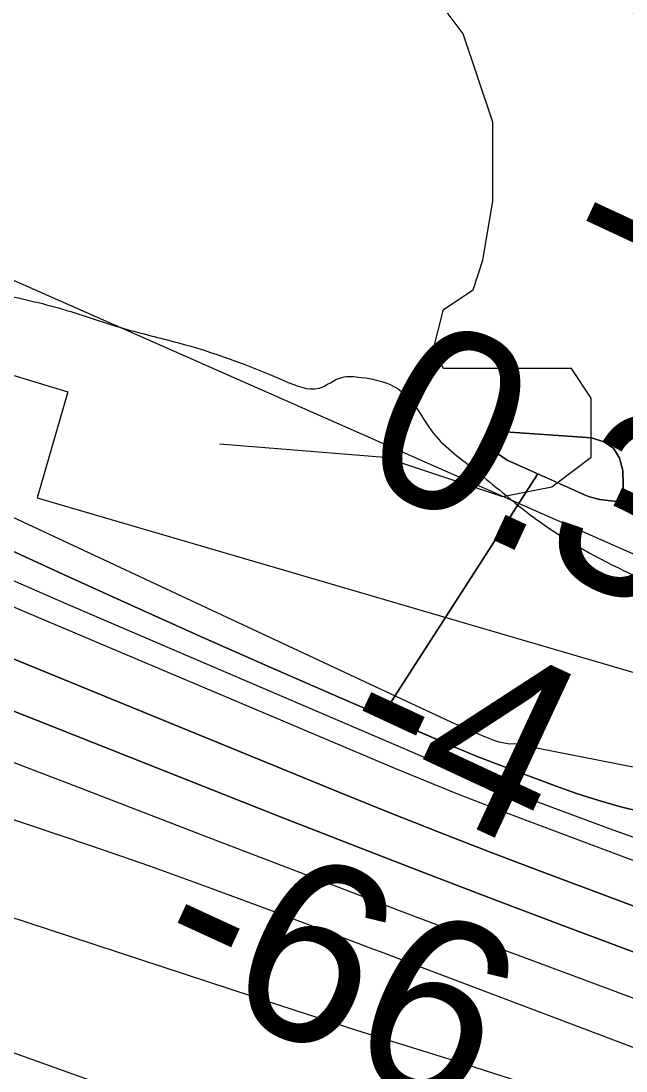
# Model space of a CAD drawing. Extents: x 3855477 to 3893699, y 299188 to 325115.
# Drawn here: x 3885222.7 to 3885447.3, y 318753 to 319142.9 of the extents above; entities that cross this region are included whole.
import ezdxf

# ---------------------------------------------------------------- set-up
doc = ezdxf.new("R2010")
doc.units = 0
for name, color, linetype in [('V-RIVR-EDGE', 7, 'Continuous'), ('V-RIVR-RANG', 7, 'Continuous'), ('V-RRAP-FSHR', 7, 'Continuous'), ('V-RRAP-RVMT', 7, 'Continuous'), ('V-TOPO-DPTH', 7, 'Continuous'), ('V-TOPO-MAJR', 7, 'Continuous'), ('V-TOPO-MINR', 7, 'Continuous'), ('V-TOPO-SHOR', 7, 'Continuous')]:
    doc.layers.add(name, color=color, linetype=linetype)

msp = doc.modelspace()

# ---------------------------------------------------------------- linework, layer by layer
at = {"layer": 'V-RIVR-EDGE'}
msp.add_spline([(3882913.07, 320040.06), (3882915.62, 320023.31), (3882920.75, 320004.57), (3882925.91, 319994.19), (3882938.63, 319980.21), (3882958.1, 319959.44), (3882969.63, 319947.06), (3882988.69, 319921.11), (3882997.83, 319910.32), (3883016.92, 319894.33), (3883040.79, 319875.15), (3883065.46, 319858.35), (3883074.21, 319851.15), (3883076.99, 319846.76), (3883076.17, 319838.39), (3883079.35, 319835.99), (3883089.7, 319829.59), (3883100.85, 319827.57), (3883118.38, 319827.13), (3883127.15, 319826.31), (3883136.71, 319823.5), (3883150.24, 319817.88), (3883163.79, 319815.46), (3883172.55, 319812.25), (3883186.87, 319803.45), (3883203.98, 319792.64), (3883220.31, 319786.63), (3883247, 319780.98), (3883267.7, 319771.76), (3883286.41, 319765.34), (3883334.2, 319752.07), (3883358.49, 319742.84), (3883374.02, 319734.83), (3883397.11, 319726.41), (3883413.05, 319725.17), (3883429.78, 319723.94), (3883441.34, 319723.11), (3883453.29, 319720.69), (3883466.02, 319713.09), (3883479.95, 319705.08), (3883489.91, 319704.26), (3883527.34, 319690.22), (3883553.21, 319677), (3883567.55, 319671.39), (3883604.17, 319654.96), (3883613.73, 319653.34), (3883624.49, 319652.91), (3883634.45, 319650.1), (3883661.52, 319638.48), (3883676.25, 319631.27), (3883688.98, 319621.67), (3883706.1, 319614.45), (3883729.19, 319605.63), (3883766.61, 319588.4), (3883795.68, 319577.97), (3883823.95, 319569.53), (3883888.45, 319543.06), (3883936.22, 319521.82), (3883952.94, 319515.8), (3884165.99, 319447.53), (3884193.47, 319441.08), (3884330.86, 319398.5), (3884355.55, 319389.67), (3884375.06, 319382.05), (3884570.17, 319313.42), (3884589.68, 319305.4), (3884662.93, 319270.94), (3884854.78, 319175.22), (3884883.03, 319156.42), (3884897.36, 319146.82), (3884909.7, 319140.41), (3884939.96, 319128.78), (3884943.14, 319128.77), (3884951.91, 319128.75), (3884958.28, 319127.14), (3884973.81, 319120.72), (3884980.98, 319119.91), (3884992.54, 319118.68), (3885018.83, 319115.43), (3885038.75, 319110.2), (3885055.47, 319103.78), (3885077.75, 319090.97), (3885091.29, 319082.97), (3885105.22, 319077.36), (3885120.75, 319072.53), (3885137.87, 319066.51), (3885153.8, 319061.69), (3885176.1, 319054.07), (3885192.42, 319047.25), (3885212.74, 319042.02), (3885236.64, 319036.38), (3885260.93, 319028.75), (3885280.84, 319023.52), (3885320.26, 319009.47), (3885333.41, 319006.65), (3885341.78, 319010.61), (3885348.96, 319010.6), (3885360.91, 319007.38), (3885367.27, 319002.18), (3885375.21, 318990.6), (3885390.72, 318976.62), (3885409.81, 318961.03), (3885442.04, 318941.02), (3885463.54, 318930.61), (3885519.64, 318891.41), (3885550.26, 318866.63), (3885563.39, 318858.22), (3885583.3, 318852.6), (3885601.22, 318845.78), (3885609.58, 318839.78), (3885620.71, 318828.19), (3885637.42, 318818.19), (3885654.54, 318810.97), (3885670.48, 318809.34), (3885686.02, 318808.9), (3885702.35, 318805.27), (3885731.82, 318796.03), (3885773.22, 318778.8), (3885814.64, 318765.54), (3885852.09, 318760.27), (3885861.25, 318759.85), (3885864.85, 318764.62), (3885869.63, 318765.01), (3885880.79, 318764.98), (3885903.1, 318760.94), (3885937.76, 318754.08), (3885959.28, 318753.23), (3885985.97, 318749.97), (3886007.49, 318748.72), (3886012.67, 318748.71), (3886021.02, 318743.51), (3886024.61, 318743.5), (3886036.97, 318744.27), (3886045.74, 318744.25), (3886058.49, 318742.62), (3886070.03, 318737.81), (3886081.98, 318736.58), (3886104.29, 318732.54), (3886127, 318728.5), (3886153.69, 318723.65), (3886184.76, 318716.8), (3886220.6, 318705.55), (3886238.12, 318702.32), (3886252.87, 318700.69), (3886283.53, 318690.25), (3886299.85, 318684.24), (3886315.4, 318684.2), (3886332.93, 318683.76), (3886350.45, 318679.33), (3886367.98, 318674.1), (3886377.54, 318674.88), (3886395.08, 318673.24), (3886413.41, 318672), (3886429.73, 318666.78), (3886442.46, 318658.38), (3886451.22, 318653.57), (3886461.17, 318649.56), (3886487.46, 318641.93), (3886521.71, 318631.88), (3886548.79, 318623.04), (3886589.41, 318610.59), (3886599.37, 318610.16), (3886610.52, 318606.15), (3886629.62, 318593.75), (3886639.95, 318584.16), (3886659.06, 318574.95), (3886680.55, 318563.73), (3886701.66, 318556.11), (3886720.37, 318549.29), (3886735.5, 318541.28), (3886747.05, 318538.06), (3886762.98, 318535.23), (3886783.28, 318525.62), (3886805.58, 318518.39), (3886818.33, 318514.77), (3886870.9, 318500.69), (3886884.85, 318500.66), (3886895.21, 318500.63), (3886902.37, 318496.23), (3886910.34, 318494.22), (3886931.84, 318488.59), (3886964.9, 318480.53), (3886991.19, 318474.09), (3886999.96, 318474.07), (3887005.54, 318476.05), (3887011.13, 318481.22), (3887013.93, 318481.61), (3887016.31, 318480.41), (3887017.5, 318474.82), (3887019.08, 318470.84), (3887027.44, 318468.02), (3887043.37, 318462.8), (3887054.52, 318458.39), (3887069.66, 318455.96), (3887077.22, 318453.95), (3887087.58, 318450.74), (3887101.92, 318446.72), (3887154.86, 318424.27), (3887167.61, 318420.65), (3887188.32, 318414.62), (3887203.44, 318407.41), (3887217.38, 318402.2), (3887228.13, 318399.38), (3887240.08, 318394.17), (3887254.8, 318385.36), (3887275.5, 318376.55), (3887283.06, 318370.55), (3887288.63, 318366.15), (3887293.81, 318366.14), (3887302.57, 318364.52), (3887320.89, 318356.11), (3887334.82, 318348.9), (3887347.56, 318344.88), (3887367.07, 318337.66), (3887387.36, 318324.86), (3887405.68, 318317.64), (3887416.03, 318315.62), (3887424, 318315.2), (3887432.36, 318310.4), (3887439.92, 318306), (3887457.84, 318300.37), (3887483.72, 318289.55), (3887497.26, 318286.33), (3887517.96, 318277.11), (3887536.28, 318269.09), (3887554.6, 318263.47), (3887566.94, 318261.05), (3887592.03, 318252.62), (3887630.66, 318239.77), (3887658.93, 318229.73), (3887684.82, 318222.5), (3887705.92, 318216.86), (3887729.42, 318208.84), (3887756.1, 318199.6), (3887774.81, 318191.98), (3887794.32, 318183.97), (3887813.43, 318177.94), (3887834.53, 318168.72), (3887845.28, 318163.12), (3887852.04, 318156.72), (3887853.62, 318153.13), (3887859.19, 318148.34), (3887867.55, 318142.74), (3887873.92, 318140.73), (3887888.65, 318136.31), (3887904.19, 318132.68), (3887912.95, 318129.07), (3887924.5, 318126.65), (3887934.06, 318127.03), (3887939.24, 318126.62), (3887957.56, 318119.8), (3887971.5, 318115.78), (3887987.43, 318111.35), (3888004.95, 318104.93), (3888020.48, 318101.71), (3888032.43, 318098.49), (3888062.28, 318083.27), (3888089.35, 318070.85), (3888114.83, 318059.23), (3888138.32, 318051.2), (3888172.17, 318040.36), (3888205.22, 318029.12), (3888225.54, 318024.28), (3888240.66, 318017.87), (3888260.96, 318005.46), (3888270.51, 317999.06), (3888283.25, 317993.05), (3888296.78, 317985.85), (3888310.72, 317981.83), (3888328.24, 317977), (3888351.34, 317970.57), (3888385.2, 317962.91), (3888403.91, 317956.89), (3888426.21, 317947.67), (3888456.86, 317934.44), (3888480.34, 317921.63), (3888501.05, 317912.81), (3888524.54, 317903.58), (3888535.69, 317900.37), (3888548.83, 317894.36), (3888572.72, 317886.73), (3888589.44, 317880.31), (3888622.09, 317867.87), (3888643.59, 317858.65), (3888662.69, 317846.65), (3888675.03, 317839.84), (3888693.74, 317831.83), (3888718.42, 317821.41), (3888732.76, 317816.59), (3888741.11, 317810.59), (3888752.26, 317808.17), (3888769.39, 317803.34), (3888782.92, 317796.93), (3888796.05, 317787.34), (3888809.18, 317778.14), (3888821.52, 317772.13), (3888833.87, 317768.91), (3888876.07, 317752.47), (3888901.55, 317743.64), (3888917.88, 317736.42), (3888936.19, 317728.41), (3888954.89, 317717.2), (3888975.6, 317709.18), (3888995.91, 317704.35), (3889006.66, 317698.74), (3889030.14, 317685.93), (3889058.39, 317669.52), (3889086.65, 317654.7), (3889114.52, 317640.69), (3889137.61, 317630.67), (3889158.31, 317621.45), (3889182.2, 317611.82), (3889201.3, 317602.61), (3889223.19, 317589.8), (3889248.68, 317581.37), (3889266.99, 317574.95), (3889284.91, 317567.33), (3889318.74, 317550.51), (3889342.24, 317543.68), (3889366.53, 317536.05), (3889375.29, 317532.84), (3889379.27, 317530.04), (3889383.64, 317525.24), (3889392.8, 317522.03), (3889413.1, 317513.61), (3889433.81, 317506.79), (3889450.93, 317497.98), (3889480.78, 317481.96), (3889501.08, 317472.74), (3889535.73, 317462.3), (3889554.43, 317453.08), (3889589.06, 317435.86), (3889622.89, 317417.05), (3889642, 317409.83), (3889673.05, 317391.82), (3889721.6, 317364.59), (3889737.12, 317353.8), (3889772.53, 317332.98), (3889784.87, 317326.18), (3889810.73, 317308.18), (3889827.85, 317302.56), (3889858.1, 317286.54), (3889879.99, 317274.53), (3889894.73, 317269.32), (3889918.2, 317253.71), (3889950.03, 317230.12), (3889967.52, 317212.94), (3889983.02, 317195.77), (3890012.06, 317173.78), (3890105.95, 317108.58), (3890125.44, 317093.79), (3890144.94, 317082.58), (3890167.64, 317074.95), (3890186.35, 317064.94), (3890221.77, 317046.92), (3890257.99, 317025.31), (3890331.22, 316987.67), (3890369.83, 316967.65), (3890390.93, 316957.63), (3890407.64, 316945.63), (3890422.75, 316932.04), (3890429.51, 316927.25), (3890449.01, 316914.05), (3890471.7, 316903.63), (3890490.01, 316896.41), (3890499.96, 316888.01), (3890521.03, 316869.23), (3890534.96, 316861.62), (3890551.28, 316852.82), (3890573.17, 316840.01), (3890585.89, 316827.22), (3890608.17, 316813.62), (3890639.21, 316793.62), (3890667.46, 316774.42), (3890678.59, 316764.43), (3890688.53, 316754.44), (3890700.87, 316746.84), (3890712.81, 316743.22), (3890739.5, 316735.18), (3890774.52, 316714.77), (3890820.28, 316686.76), (3890859.27, 316660.76), (3890897.07, 316634.76), (3890934.87, 316609.56), (3890937.66, 316609.55), (3890950.8, 316605.93), (3890969.5, 316592.34), (3890995.35, 316573.54), (3891054.64, 316535.14), (3891075.74, 316526.32), (3891110.75, 316503.11), (3891142.19, 316482.71), (3891182.78, 316458.7), (3891207.05, 316441.9), (3891221.78, 316435.89), (3891228.94, 316432.28), (3891244.86, 316421.88), (3891276.68, 316396.29), (3891289.02, 316391.08), (3891298.17, 316384.68), (3891322.84, 316368.28), (3891339.94, 316353.89), (3891357.06, 316344.68), (3891370.59, 316337.08), (3891398.44, 316318.28), (3891409.82, 316310.65)], degree=3, dxfattribs=at)
at = {"layer": 'V-RRAP-FSHR'}
msp.add_lwpolyline([(3881564.99, 320168.46), (3882290.98, 320136.72), (3882577.49, 320103.12), (3882856.66, 320036.35), (3883056.04, 319933.58), (3883261.47, 319808.51), (3883906.09, 319563.49), (3885130.13, 319086.36), (3885457.8, 318941.62), (3885790.86, 318826.85), (3886046.53, 318776.2), (3886299.61, 318727.08), (3886656.22, 318620.28), (3887457.69, 318350.27), (3888209.07, 318088.36), (3889125.14, 317701.45), (3889947.72, 317302.4), (3889966.68, 317265.01)], dxfattribs=at)
at = {"layer": 'V-RRAP-RVMT'}
for p, q in [((3885105.72, 319045.65), (3885240.12, 319005.23)), ((3885240.12, 319005.23), (3885228.71, 318965.87)), ((3885228.71, 318965.87), (3885499.24, 318886.63))]:
    msp.add_line(p, q, dxfattribs=at)
at = {"layer": 'V-TOPO-DPTH'}
for points in [[(3885356.74, 318884.95), (3885340.75, 318891.85), (3885315.44, 318902.88), (3885290.2, 318914.03), (3885265.03, 318925.35), (3885239.91, 318936.8), (3884819.41, 319130.22), (3884791.72, 319142.72), (3884763.93, 319154.97), (3884735.97, 319166.84), (3884707.9, 319178.46), (3884208.53, 319381.05), (3884163.98, 319398.9)], [(3884819.41, 319130.22), (3885239.91, 318936.8), (3885265.03, 318925.35), (3885290.2, 318914.03), (3885315.44, 318902.88), (3885340.75, 318891.85), (3885383.16, 318873.54), (3885387.31, 318871.78), (3885391.47, 318870.07), (3885395.66, 318868.42), (3885399.86, 318866.81), (3885421.03, 318858.87), (3885428.89, 318856.09), (3885436.81, 318853.53), (3885444.83, 318851.27), (3885452.91, 318849.22), (3885461.07, 318847.59), (3886112.66, 318713.38), (3886139.13, 318704.15), (3886165.62, 318695.02), (3886192.16, 318686.04), (3886218.74, 318677.15), (3886360.46, 318630.17), (3886458, 318598.12)], [(3884796.14, 319079.6), (3885340.51, 318856.65), (3885359.35, 318849.03), (3885378.24, 318841.53), (3885397.2, 318834.19), (3885416.2, 318826.97), (3885497.5, 318796.48), (3885540.13, 318781.21), (3885583.04, 318766.77), (3885626.34, 318753.61), (3885669.92, 318741.28), (3885691.37, 318735.56), (3885724.52, 318727.13), (3886070.4, 318640.09), (3886100.8, 318630.96), (3886131.17, 318621.72), (3886161.49, 318612.33), (3886191.78, 318602.84), (3886247.23, 318585.31), (3886305.22, 318566.99), (3886363.23, 318548.71), (3886421.25, 318530.48)], [(3886421.25, 318530.48), (3886363.23, 318548.71), (3886305.22, 318566.99), (3886247.23, 318585.31), (3886191.78, 318602.84), (3886161.49, 318612.33), (3886131.17, 318621.72), (3886100.8, 318630.96), (3886070.4, 318640.09), (3885724.52, 318727.13), (3885691.37, 318735.56), (3885669.92, 318741.28), (3885626.34, 318753.61), (3885583.04, 318766.77), (3885540.13, 318781.21), (3885497.5, 318796.48), (3885416.2, 318826.97), (3885397.2, 318834.19), (3885378.24, 318841.53), (3885359.35, 318849.03), (3885340.51, 318856.65), (3884796.14, 319079.6)], [(3886108.99, 318656.82), (3885582.68, 318790.95), (3885558.24, 318796.66), (3885534, 318803.15), (3885509.94, 318810.2), (3885486.13, 318818.06), (3885462.49, 318826.47), (3885408.03, 318846.89), (3885396.43, 318851.32), (3885384.87, 318855.84), (3885373.37, 318860.51), (3885361.91, 318865.27), (3885229.96, 318921.04), (3885152.63, 318953.95), (3885075.41, 318987.11), (3884998.36, 319020.65)], [(3886108.99, 318656.82), (3885582.68, 318790.95), (3885558.24, 318796.66), (3885534, 318803.15), (3885509.94, 318810.2), (3885486.13, 318818.06), (3885462.49, 318826.47), (3885408.03, 318846.89), (3885396.43, 318851.32), (3885384.87, 318855.84), (3885373.37, 318860.51), (3885361.91, 318865.27), (3885229.96, 318921.04), (3885152.63, 318953.95), (3885075.41, 318987.11), (3884998.36, 319020.65)], [(3885360.96, 318883.12), (3885356.74, 318884.95), (3885414.59, 318974.75), (3885420.38, 318972.14), (3885431.94, 318966.93), (3885433.77, 318966.21), (3885437.54, 318965.22), (3885439.49, 318964.94), (3885443.97, 318964.55), (3885444.96, 318964.59), (3885445.85, 318964.81), (3885446.15, 318965.04), (3885446.41, 318965.8), (3885446.1, 318976.07), (3885444.82, 318980.64), (3885442.62, 318984.32), (3885439.03, 318986.67), (3885434.51, 318988.12), (3885398.92, 318990.62), (3885397.39, 318990.14), (3885396.21, 318986.48), (3885397.58, 318984.42), (3885399.17, 318982.59)], [(3885399.17, 318982.59), (3885397.58, 318984.42), (3885396.21, 318986.48), (3885397.39, 318990.14), (3885398.92, 318990.62), (3885434.51, 318988.12), (3885439.03, 318986.67), (3885442.62, 318984.32), (3885444.82, 318980.64), (3885446.1, 318976.07), (3885446.41, 318965.8), (3885446.15, 318965.04), (3885445.85, 318964.81), (3885444.96, 318964.59), (3885443.97, 318964.55), (3885439.49, 318964.94), (3885437.54, 318965.22), (3885433.77, 318966.21), (3885431.94, 318966.93), (3885403.23, 318979.88), (3885399.17, 318982.59)], [(3885399.17, 318982.59), (3885403.23, 318979.88), (3885414.59, 318974.75), (3885356.74, 318884.95)], [(3884994.59, 318975.9), (3885047.41, 318955.13), (3885318.65, 318847.57), (3885345.05, 318837.2), (3885371.48, 318826.93), (3885397.97, 318816.81), (3885424.51, 318806.79), (3885523.68, 318769.69), (3885589.71, 318745.9), (3885656.09, 318723.19)], [(3885656.09, 318723.19), (3885589.71, 318745.9), (3885523.68, 318769.69), (3885424.51, 318806.79), (3885397.97, 318816.81), (3885371.48, 318826.93), (3885345.05, 318837.2), (3885318.65, 318847.57), (3885047.41, 318955.13), (3884994.59, 318975.9)], [(3886458, 318598.12), (3886360.46, 318630.17), (3886218.74, 318677.15), (3886192.16, 318686.04), (3886165.62, 318695.02), (3886139.13, 318704.15), (3886112.66, 318713.38), (3885461.07, 318847.59), (3885452.91, 318849.22), (3885444.83, 318851.27), (3885436.81, 318853.53), (3885428.89, 318856.09), (3885421.03, 318858.87), (3885399.86, 318866.81), (3885395.66, 318868.42), (3885391.47, 318870.07), (3885387.31, 318871.78), (3885383.16, 318873.54), (3885360.96, 318883.12)]]:
    msp.add_lwpolyline(points, dxfattribs=at)
at = {"layer": 'V-TOPO-MAJR'}
for points in [[(3885399.17, 318982.59), (3885397.58, 318984.42), (3885396.21, 318986.48), (3885397.39, 318990.14), (3885398.92, 318990.62), (3885434.51, 318988.12), (3885439.03, 318986.67), (3885442.62, 318984.32), (3885444.82, 318980.64), (3885446.1, 318976.07), (3885446.41, 318965.8), (3885446.15, 318965.04), (3885445.85, 318964.81), (3885444.96, 318964.59), (3885443.97, 318964.55), (3885439.49, 318964.94), (3885437.54, 318965.22), (3885433.77, 318966.21), (3885431.94, 318966.93), (3885403.23, 318979.88), (3885399.17, 318982.59)], [(3885729.69, 318678.8), (3885637.96, 318710.77), (3885546.62, 318743.89), (3885432.96, 318786.32), (3885398.76, 318799.14), (3885364.6, 318812.05), (3885330.48, 318825.06), (3885296.38, 318838.15), (3885242.24, 318859.05), (3885180.99, 318882.39), (3885119.62, 318905.37), (3885058.05, 318927.82), (3884996.35, 318949.92)]]:
    msp.add_lwpolyline(points, dxfattribs=at)
at = {"layer": 'V-TOPO-MINR'}
for points in [[(3886434.35, 318626.4), (3886369.63, 318648.62), (3886305.06, 318671.29), (3886205.47, 318706.86), (3886190.84, 318712.15), (3886176.23, 318717.52), (3886161.66, 318723), (3886147.12, 318728.56), (3885405.95, 318874.53), (3885404.03, 318874.42), (3885400.25, 318875.16), (3885398.41, 318875.78), (3885395.26, 318876.96), (3885394.25, 318877.37), (3885393.75, 318877.59), (3885388.84, 318879.72), (3885385.88, 318881.02), (3885382.94, 318882.34), (3885380, 318883.68), (3885377.08, 318885.03), (3884838.22, 319136.99)], [(3886458, 318598.12), (3886360.46, 318630.17), (3886218.74, 318677.15), (3886192.16, 318686.04), (3886165.62, 318695.02), (3886139.13, 318704.15), (3886112.66, 318713.38), (3885461.07, 318847.59), (3885452.91, 318849.22), (3885444.83, 318851.27), (3885436.81, 318853.53), (3885428.89, 318856.09), (3885421.03, 318858.87), (3885399.86, 318866.81), (3885395.66, 318868.42), (3885391.47, 318870.07), (3885387.31, 318871.78), (3885383.16, 318873.54), (3885340.75, 318891.85), (3885315.44, 318902.88), (3885290.2, 318914.03), (3885265.03, 318925.35), (3885239.91, 318936.8), (3884819.41, 319130.22)], [(3886043.37, 318697.33), (3885536.87, 318816.58), (3885520.85, 318819.71), (3885504.89, 318823.24), (3885489.08, 318827.36), (3885473.39, 318831.87), (3885457.87, 318836.95), (3885442.46, 318842.4), (3885403.94, 318856.85), (3885396.04, 318859.87), (3885388.17, 318862.96), (3885380.35, 318866.17), (3885372.55, 318869.44), (3885288.43, 318905.4), (3885238.66, 318926.86), (3885188.97, 318948.52), (3885139.42, 318970.48), (3885089.96, 318992.63), (3884800.53, 319123.32)], [(3886421.25, 318530.48), (3886363.23, 318548.71), (3886305.22, 318566.99), (3886247.23, 318585.31), (3886191.78, 318602.84), (3886161.49, 318612.33), (3886131.17, 318621.72), (3886100.8, 318630.96), (3886070.4, 318640.09), (3885724.52, 318727.13), (3885691.37, 318735.56), (3885669.92, 318741.28), (3885626.34, 318753.61), (3885583.04, 318766.77), (3885540.13, 318781.21), (3885497.5, 318796.48), (3885416.2, 318826.97), (3885397.2, 318834.19), (3885378.24, 318841.53), (3885359.35, 318849.03), (3885340.51, 318856.65), (3884796.14, 319079.6)], [(3886108.99, 318656.82), (3885582.68, 318790.95), (3885558.24, 318796.66), (3885534, 318803.15), (3885509.94, 318810.2), (3885486.13, 318818.06), (3885462.49, 318826.47), (3885408.03, 318846.89), (3885396.43, 318851.32), (3885384.87, 318855.84), (3885373.37, 318860.51), (3885361.91, 318865.27), (3885229.96, 318921.04), (3885152.63, 318953.95), (3885075.41, 318987.11), (3884998.36, 319020.65)], [(3885680.27, 318674.56), (3885367.16, 318793.09), (3885362.34, 318794.91), (3885357.53, 318796.73), (3885352.71, 318798.55), (3885347.89, 318800.37), (3885314.09, 318813.09), (3885292.33, 318821.14), (3885270.5, 318829.02), (3885248.59, 318836.64), (3885226.61, 318844.08), (3884746.57, 319003.5)], [(3885656.09, 318723.19), (3885589.71, 318745.9), (3885523.68, 318769.69), (3885424.51, 318806.79), (3885397.97, 318816.81), (3885371.48, 318826.93), (3885345.05, 318837.2), (3885318.65, 318847.57), (3885047.41, 318955.13), (3884994.59, 318975.9)], [(3884720.77, 318955.59), (3885006.97, 318840.48), (3885059.29, 318819.8), (3885111.77, 318799.54), (3885164.48, 318779.9), (3885217.35, 318760.68), (3885256.38, 318746.76), (3885289.92, 318735.01), (3885323.55, 318723.52), (3885357.31, 318712.42), (3885391.16, 318701.58), (3885464.6, 318678.52), (3885535.22, 318656.32), (3885605.84, 318634.09), (3885676.45, 318611.83)], [(3885830.33, 318595.08), (3885635.56, 318667.46), (3885600.52, 318680.41), (3885565.45, 318693.28), (3885530.34, 318706.03), (3885495.2, 318718.7), (3885464.41, 318729.74), (3885444.6, 318736.71), (3885424.72, 318743.5), (3885404.76, 318750.03), (3885384.75, 318756.4), (3885364.12, 318762.81), (3885354.38, 318765.86), (3885344.65, 318768.94), (3885334.94, 318772.07), (3885325.23, 318775.23), (3884934.04, 318903.68)]]:
    msp.add_lwpolyline(points, dxfattribs=at)
at = {"layer": 'V-TOPO-SHOR'}
msp.add_lwpolyline([(3885296.54, 318985.87), (3885357.59, 318980.96), (3885401.48, 318966.33), (3885419.77, 318969.98), (3885434.4, 318980.96), (3885434.4, 319002.9), (3885427.08, 319013.88), (3885394.16, 319013.88), (3885379.53, 319013.88), (3885375.87, 319021.19), (3885379.53, 319035.82), (3885390.51, 319043.14), (3885394.16, 319054.11), (3885397.82, 319076.06), (3885397.82, 319105.32), (3885386.85, 319138.24), (3885364.9, 319167.5)], dxfattribs=at)

# ---------------------------------------------------------------- texts
at = {"layer": 'V-RIVR-RANG'}
for s, rotation, p in [('0.2', 335.0183, (3885429.61, 319156.12)), ('-0', 335.0183, (3885419.64, 319050.44)), ('0.3', 335.0183, (3885345.6, 318974.62)), ('-4', 335.0183, (3885336.59, 318868.5)), ('-66', 335.3029, (3885268.03, 318789.69))]:
    msp.add_text(s, height=67, rotation=rotation, dxfattribs=at).set_placement(p)

doc.saveas('drawing.dxf')
